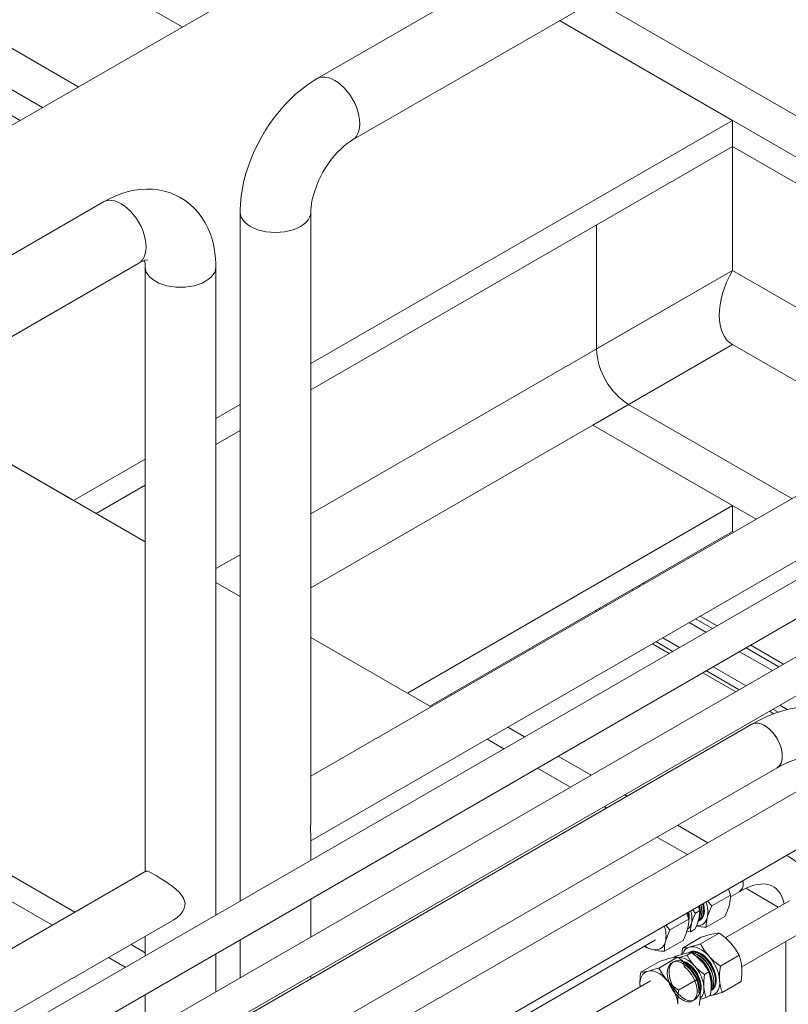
# Model space of a CAD drawing. Header units: millimetres. Extents: x 525 to 29324, y 175 to 20618.
# Tile 525 of 588: x 25539 to 25997, y 14671 to 15258. Entities that reach past the tile are written whole.
import ezdxf

# ---------------------------------------------------------------- set-up
doc = ezdxf.new("R2010")
doc.units = ezdxf.units.MM
doc.linetypes.add('SLD-Continua', pattern=[0])

msp = doc.modelspace()

# ---------------------------------------------------------------- linework, layer by layer
at = {"color": 7, "linetype": 'SLD-Continua', "lineweight": 18, "ltscale": 35}
for p, q in [((27484.02, 16243.05), (25716.25, 15222.79)), ((25635.82, 15253.58), (24973.72, 15635.71)), ((25635.82, 15253.58), (24973.72, 15635.71)), ((25635.82, 15253.58), (24973.72, 15635.71)), ((25635.82, 15253.58), (24973.72, 15635.71)), ((25635.82, 15253.58), (24973.72, 15635.71)), ((25635.82, 15253.58), (24973.72, 15635.71)), ((25635.82, 15253.58), (24973.72, 15635.71)), ((25635.82, 15253.58), (24973.72, 15635.71)), ((25635.82, 15253.58), (24973.72, 15635.71)), ((25573.95, 15217.87), (24911.85, 15600)), ((25552.73, 15205.63), (24890.63, 15587.75)), ((25552.73, 15205.63), (24890.63, 15587.75)), ((25552.73, 15205.63), (24890.63, 15587.75)), ((25552.73, 15205.63), (24890.63, 15587.75)), ((25552.73, 15205.63), (24890.63, 15587.75)), ((25552.73, 15205.63), (24890.63, 15587.75)), ((25552.73, 15205.63), (24890.63, 15587.75)), ((25552.73, 15205.63), (24890.63, 15587.75)), ((25539.29, 15197.87), (24973.72, 15524.29)), ((25539.29, 15197.87), (24973.72, 15524.29)), ((25539.29, 15197.87), (24973.72, 15524.29)), ((25539.29, 15197.87), (24973.72, 15524.29)), ((25539.29, 15197.87), (24973.72, 15524.29)), ((25539.29, 15197.87), (24973.72, 15524.29)), ((25539.29, 15197.87), (24973.72, 15524.29)), ((25539.29, 15197.87), (24973.72, 15524.29)), ((25737.33, 15186.27), (26304.25, 15513.47)), ((25359.09, 15093.87), (25751.54, 15320.36)), ((25359.09, 15093.87), (25751.54, 15320.36)), ((25359.09, 15093.87), (25751.54, 15320.36)), ((25359.09, 15093.87), (25751.54, 15320.36)), ((25359.09, 15093.87), (25751.54, 15320.36)), ((25359.09, 15093.87), (25751.54, 15320.36)), ((25359.09, 15093.87), (25751.54, 15320.36)), ((25359.09, 15093.87), (25751.54, 15320.36)), ((26197.76, 15087.32), (25881.81, 15269.66)), ((26176.55, 15075.07), (25860.6, 15257.42)), ((26176.55, 15075.07), (25860.6, 15257.42)), ((26176.55, 15075.07), (25860.6, 15257.42)), ((26176.55, 15075.07), (25860.6, 15257.42)), ((26176.55, 15075.07), (25860.6, 15257.42)), ((26176.55, 15075.07), (25860.6, 15257.42)), ((26176.55, 15075.07), (25860.6, 15257.42)), ((26176.55, 15075.07), (25860.6, 15257.42)), ((25963.67, 15197.93), (25860.6, 15257.42)), ((25963.67, 15197.93), (25860.6, 15257.42)), ((25963.67, 15197.93), (25860.6, 15257.42)), ((25963.67, 15197.93), (25860.6, 15257.42)), ((25963.67, 15197.93), (25860.6, 15257.42)), ((25963.67, 15197.93), (25860.6, 15257.42)), ((25963.67, 15197.93), (25860.6, 15257.42)), ((25963.67, 15197.93), (25860.6, 15257.42)), ((25712.51, 15052.98), (25963.67, 15197.93)), ((25712.51, 15052.98), (25963.67, 15197.93)), ((25712.51, 15052.98), (25963.67, 15197.93)), ((25712.51, 15052.98), (25963.67, 15197.93)), ((25712.51, 15052.98), (25963.67, 15197.93)), ((25712.51, 15052.98), (25963.67, 15197.93)), ((25712.51, 15052.98), (25963.67, 15197.93)), ((25712.51, 15052.98), (25963.67, 15197.93)), ((25963.67, 15182.42), (25963.67, 15197.93)), ((25963.67, 15182.42), (25963.67, 15197.93)), ((25963.67, 15182.42), (25963.67, 15197.93)), ((25963.67, 15182.42), (25963.67, 15197.93)), ((25963.67, 15182.42), (25963.67, 15197.93)), ((25963.67, 15182.42), (25963.67, 15197.93)), ((25963.67, 15182.42), (25963.67, 15197.93)), ((25963.67, 15182.42), (25963.67, 15197.93)), ((25712.51, 15037.47), (25963.67, 15182.42)), ((25712.51, 15037.47), (25963.67, 15182.42)), ((25712.51, 15037.47), (25963.67, 15182.42)), ((25712.51, 15037.47), (25963.67, 15182.42)), ((25712.51, 15037.47), (25963.67, 15182.42)), ((25712.51, 15037.47), (25963.67, 15182.42)), ((25712.51, 15037.47), (25963.67, 15182.42)), ((25712.51, 15037.47), (25963.67, 15182.42)), ((25963.67, 15108.45), (25963.67, 15182.42)), ((26163.11, 15067.31), (25963.67, 15182.42)), ((26163.11, 15067.31), (25963.67, 15182.42)), ((26163.11, 15067.31), (25963.67, 15182.42)), ((26163.11, 15067.31), (25963.67, 15182.42)), ((26163.11, 15067.31), (25963.67, 15182.42)), ((26163.11, 15067.31), (25963.67, 15182.42)), ((26163.11, 15067.31), (25963.67, 15182.42)), ((26163.11, 15067.31), (25963.67, 15182.42)), ((25963.67, 15108.45), (25963.67, 15182.42)), ((25963.67, 15108.45), (25963.67, 15182.42)), ((25963.67, 15108.45), (25963.67, 15182.42)), ((25963.67, 15108.45), (25963.67, 15182.42)), ((25963.67, 15108.45), (25963.67, 15182.42)), ((25963.67, 15108.45), (25963.67, 15182.42)), ((25963.67, 15108.45), (25963.67, 15182.42)), ((25963.67, 15108.45), (25963.67, 15182.42)), ((25588.97, 15149.33), (23823.87, 14130.62)), ((25670.35, 15143.3), (25670.35, 14732.76)), ((25712.51, 14781.96), (25712.51, 15143.3)), ((26283.56, 15136.83), (25712.51, 14807.26)), ((25882.71, 15135.69), (25882.71, 15061.72)), ((25043.12, 14785.62), (25610.05, 15112.82)), ((25613.78, 15110.65), (25613.78, 14750.27)), ((25655.95, 14724.45), (25655.95, 15110.65)), ((25712.51, 14963.5), (25963.67, 15108.45)), ((25712.51, 14963.5), (25963.67, 15108.45)), ((25712.51, 14963.5), (25963.67, 15108.45)), ((25712.51, 14963.5), (25963.67, 15108.45)), ((25712.51, 14963.5), (25963.67, 15108.45)), ((25712.51, 14963.5), (25963.67, 15108.45)), ((25712.51, 14963.5), (25963.67, 15108.45)), ((25712.51, 14963.5), (25963.67, 15108.45)), ((25712.51, 14768.69), (26300.26, 15107.91)), ((25882.71, 15061.72), (25963.67, 15108.45)), ((26099.02, 15030.33), (25963.67, 15108.45)), ((26099.02, 15030.33), (25963.67, 15108.45)), ((26099.02, 15030.33), (25963.67, 15108.45)), ((26099.02, 15030.33), (25963.67, 15108.45)), ((26099.02, 15030.33), (25963.67, 15108.45)), ((26099.02, 15030.33), (25963.67, 15108.45)), ((26099.02, 15030.33), (25963.67, 15108.45)), ((26099.02, 15030.33), (25963.67, 15108.45)), ((26099.02, 15030.33), (25963.67, 15108.45)), ((25963.67, 15064.36), (25880.58, 15016.41)), ((25963.67, 15064.36), (25880.58, 15016.41)), ((25963.67, 15064.36), (25880.58, 15016.41)), ((25963.67, 15064.36), (25880.58, 15016.41)), ((25963.67, 15064.36), (25880.58, 15016.41)), ((25963.67, 15064.36), (25880.58, 15016.41)), ((25963.67, 15064.36), (25880.58, 15016.41)), ((25963.67, 15064.36), (25880.58, 15016.41)), ((25963.67, 15064.36), (25901.8, 15028.65)), ((26060.83, 15008.29), (25963.67, 15064.36)), ((26060.83, 15008.29), (25963.67, 15064.36)), ((26060.83, 15008.29), (25963.67, 15064.36)), ((26060.83, 15008.29), (25963.67, 15064.36)), ((26060.83, 15008.29), (25963.67, 15064.36)), ((26060.83, 15008.29), (25963.67, 15064.36)), ((26060.83, 15008.29), (25963.67, 15064.36)), ((26060.83, 15008.29), (25963.67, 15064.36)), ((26060.83, 15008.29), (25963.67, 15064.36)), ((25613.78, 14946.87), (25468.15, 15030.92)), ((25613.78, 14946.87), (25468.15, 15030.92)), ((25613.78, 14946.87), (25468.15, 15030.92)), ((25613.78, 14946.87), (25468.15, 15030.92)), ((25613.78, 14946.87), (25468.15, 15030.92)), ((25613.78, 14946.87), (25468.15, 15030.92)), ((25613.78, 14946.87), (25468.15, 15030.92)), ((25613.78, 14946.87), (25468.15, 15030.92)), ((25571.22, 14971.44), (25468.15, 15030.92)), ((25571.22, 14971.44), (25468.15, 15030.92)), ((25571.22, 14971.44), (25468.15, 15030.92)), ((25571.22, 14971.44), (25468.15, 15030.92)), ((25571.22, 14971.44), (25468.15, 15030.92)), ((25571.22, 14971.44), (25468.15, 15030.92)), ((25571.22, 14971.44), (25468.15, 15030.92)), ((25571.22, 14971.44), (25468.15, 15030.92)), ((25655.95, 15020.33), (25670.35, 15028.65)), ((25655.95, 15020.33), (25670.35, 15028.65)), ((25655.95, 15020.33), (25670.35, 15028.65)), ((25655.95, 15020.33), (25670.35, 15028.65)), ((25655.95, 15020.33), (25670.35, 15028.65)), ((25655.95, 15020.33), (25670.35, 15028.65)), ((25655.95, 15020.33), (25670.35, 15028.65)), ((25655.95, 15020.33), (25670.35, 15028.65)), ((25998.96, 14972.58), (25901.8, 15028.65)), ((25655.95, 15004.82), (25670.35, 15013.13)), ((25655.95, 15004.82), (25670.35, 15013.13)), ((25655.95, 15004.82), (25670.35, 15013.13)), ((25655.95, 15004.82), (25670.35, 15013.13)), ((25655.95, 15004.82), (25670.35, 15013.13)), ((25655.95, 15004.82), (25670.35, 15013.13)), ((25655.95, 15004.82), (25670.35, 15013.13)), ((25655.95, 15004.82), (25670.35, 15013.13)), ((25712.51, 14919.41), (25880.58, 15016.41)), ((25712.51, 14919.41), (25880.58, 15016.41)), ((25712.51, 14919.41), (25880.58, 15016.41)), ((25712.51, 14919.41), (25880.58, 15016.41)), ((25712.51, 14919.41), (25880.58, 15016.41)), ((25712.51, 14919.41), (25880.58, 15016.41)), ((25712.51, 14919.41), (25880.58, 15016.41)), ((25712.51, 14919.41), (25880.58, 15016.41)), ((25977.74, 14960.33), (25880.58, 15016.41)), ((25977.74, 14960.33), (25880.58, 15016.41)), ((25977.74, 14960.33), (25880.58, 15016.41)), ((25977.74, 14960.33), (25880.58, 15016.41)), ((25977.74, 14960.33), (25880.58, 15016.41)), ((25977.74, 14960.33), (25880.58, 15016.41)), ((25977.74, 14960.33), (25880.58, 15016.41)), ((25977.74, 14960.33), (25880.58, 15016.41)), ((25963.67, 14968.46), (25880.58, 15016.41)), ((25963.67, 14968.46), (25880.58, 15016.41)), ((25963.67, 14968.46), (25880.58, 15016.41)), ((25963.67, 14968.46), (25880.58, 15016.41)), ((25963.67, 14968.46), (25880.58, 15016.41)), ((25963.67, 14968.46), (25880.58, 15016.41)), ((25963.67, 14968.46), (25880.58, 15016.41)), ((25963.67, 14968.46), (25880.58, 15016.41)), ((25571.22, 14971.44), (25613.78, 14996)), ((25571.22, 14971.44), (25613.78, 14996)), ((25571.22, 14971.44), (25613.78, 14996)), ((25571.22, 14971.44), (25613.78, 14996)), ((25571.22, 14971.44), (25613.78, 14996)), ((25571.22, 14971.44), (25613.78, 14996)), ((25571.22, 14971.44), (25613.78, 14996)), ((25571.22, 14971.44), (25613.78, 14996)), ((25584.67, 14963.68), (25613.78, 14980.48)), ((25584.67, 14963.68), (25613.78, 14980.48)), ((25584.67, 14963.68), (25613.78, 14980.48)), ((25584.67, 14963.68), (25613.78, 14980.48)), ((25584.67, 14963.68), (25613.78, 14980.48)), ((25584.67, 14963.68), (25613.78, 14980.48)), ((25584.67, 14963.68), (25613.78, 14980.48)), ((25584.67, 14963.68), (25613.78, 14980.48)), ((25770.03, 14856.7), (25963.67, 14968.46)), ((25770.03, 14856.7), (25963.67, 14968.46)), ((25770.03, 14856.7), (25963.67, 14968.46)), ((25770.03, 14856.7), (25963.67, 14968.46)), ((25770.03, 14856.7), (25963.67, 14968.46)), ((25770.03, 14856.7), (25963.67, 14968.46)), ((25770.03, 14856.7), (25963.67, 14968.46)), ((25770.03, 14856.7), (25963.67, 14968.46)), ((25963.67, 14952.94), (25963.67, 14968.46)), ((25963.67, 14952.94), (25963.67, 14968.46)), ((25963.67, 14952.94), (25963.67, 14968.46)), ((25963.67, 14952.94), (25963.67, 14968.46)), ((25963.67, 14952.94), (25963.67, 14968.46)), ((25963.67, 14952.94), (25963.67, 14968.46)), ((25963.67, 14952.94), (25963.67, 14968.46)), ((25963.67, 14952.94), (25963.67, 14968.46)), ((25783.47, 14848.94), (25963.67, 14952.94)), ((25783.47, 14848.94), (25963.67, 14952.94)), ((25783.47, 14848.94), (25963.67, 14952.94)), ((25783.47, 14848.94), (25963.67, 14952.94)), ((25783.47, 14848.94), (25963.67, 14952.94)), ((25783.47, 14848.94), (25963.67, 14952.94)), ((25783.47, 14848.94), (25963.67, 14952.94)), ((25783.47, 14848.94), (25963.67, 14952.94)), ((25964.3, 14952.58), (25963.67, 14952.94)), ((25964.3, 14952.58), (25963.67, 14952.94)), ((25964.3, 14952.58), (25963.67, 14952.94)), ((25964.3, 14952.58), (25963.67, 14952.94)), ((25964.3, 14952.58), (25963.67, 14952.94)), ((25964.3, 14952.58), (25963.67, 14952.94)), ((25964.3, 14952.58), (25963.67, 14952.94)), ((25964.3, 14952.58), (25963.67, 14952.94)), ((26032.21, 14941.61), (25245.91, 14487.8)), ((25655.95, 14930.85), (25670.35, 14939.16)), ((25655.95, 14930.85), (25670.35, 14939.16)), ((25655.95, 14930.85), (25670.35, 14939.16)), ((25655.95, 14930.85), (25670.35, 14939.16)), ((25655.95, 14930.85), (25670.35, 14939.16)), ((25655.95, 14930.85), (25670.35, 14939.16)), ((25655.95, 14930.85), (25670.35, 14939.16)), ((25655.95, 14930.85), (25670.35, 14939.16)), ((25265.92, 14476.25), (26042.21, 14924.28)), ((26071.81, 14918.75), (25285.51, 14464.94)), ((25670.35, 14914.23), (25655.95, 14922.54)), ((25670.35, 14914.23), (25655.95, 14922.54)), ((25670.35, 14914.23), (25655.95, 14922.54)), ((25670.35, 14914.23), (25655.95, 14922.54)), ((25670.35, 14914.23), (25655.95, 14922.54)), ((25670.35, 14914.23), (25655.95, 14922.54)), ((25670.35, 14914.23), (25655.95, 14922.54)), ((25670.35, 14914.23), (25655.95, 14922.54)), ((25907.65, 14920.61), (25908.28, 14920.24)), ((25911.05, 14921.84), (25910.42, 14922.21)), ((25911.05, 14921.84), (25910.42, 14922.21)), ((25911.05, 14921.84), (25910.42, 14922.21)), ((25911.05, 14921.84), (25910.42, 14922.21)), ((25911.05, 14921.84), (25910.42, 14922.21)), ((25911.05, 14921.84), (25910.42, 14922.21)), ((25911.05, 14921.84), (25910.42, 14922.21)), ((25911.05, 14921.84), (25910.42, 14922.21)), ((25911.05, 14921.84), (25910.42, 14922.21)), ((25904.38, 14917.99), (25903.74, 14918.35)), ((25904.38, 14917.99), (25903.74, 14918.35)), ((25904.38, 14917.99), (25903.74, 14918.35)), ((25904.38, 14917.99), (25903.74, 14918.35)), ((25904.38, 14917.99), (25903.74, 14918.35)), ((25904.38, 14917.99), (25903.74, 14918.35)), ((25904.38, 14917.99), (25903.74, 14918.35)), ((25904.38, 14917.99), (25903.74, 14918.35)), ((25571.97, 14726.14), (25256.02, 14908.49)), ((25571.97, 14726.14), (25256.02, 14908.49)), ((25571.97, 14726.14), (25256.02, 14908.49)), ((25571.97, 14726.14), (25256.02, 14908.49)), ((25571.97, 14726.14), (25256.02, 14908.49)), ((25571.97, 14726.14), (25256.02, 14908.49)), ((25571.97, 14726.14), (25256.02, 14908.49)), ((25571.97, 14726.14), (25256.02, 14908.49)), ((25884.68, 14906.62), (25884.04, 14906.99)), ((25884.68, 14906.62), (25884.04, 14906.99)), ((25884.68, 14906.62), (25884.04, 14906.99)), ((25884.68, 14906.62), (25884.04, 14906.99)), ((25884.68, 14906.62), (25884.04, 14906.99)), ((25884.68, 14906.62), (25884.04, 14906.99)), ((25884.68, 14906.62), (25884.04, 14906.99)), ((25884.68, 14906.62), (25884.04, 14906.99)), ((25888.74, 14908.96), (25888.1, 14909.33)), ((25888.74, 14908.96), (25888.1, 14909.33)), ((25888.74, 14908.96), (25888.1, 14909.33)), ((25888.74, 14908.96), (25888.1, 14909.33)), ((25888.74, 14908.96), (25888.1, 14909.33)), ((25888.74, 14908.96), (25888.1, 14909.33)), ((25888.74, 14908.96), (25888.1, 14909.33)), ((25888.74, 14908.96), (25888.1, 14909.33)), ((25296.51, 14448.2), (26081.8, 14901.43)), ((25882.59, 14905.41), (25881.95, 14905.78)), ((25882.59, 14905.41), (25881.95, 14905.78)), ((25882.59, 14905.41), (25881.95, 14905.78)), ((25882.59, 14905.41), (25881.95, 14905.78)), ((25882.59, 14905.41), (25881.95, 14905.78)), ((25882.59, 14905.41), (25881.95, 14905.78)), ((25882.59, 14905.41), (25881.95, 14905.78)), ((25882.59, 14905.41), (25881.95, 14905.78)), ((25941.69, 14900.96), (25951.74, 14895.16)), ((25954.51, 14896.76), (25944.46, 14902.56)), ((25954.51, 14896.76), (25944.46, 14902.56)), ((25954.51, 14896.76), (25944.46, 14902.56)), ((25954.51, 14896.76), (25944.46, 14902.56)), ((25954.51, 14896.76), (25944.46, 14902.56)), ((25954.51, 14896.76), (25944.46, 14902.56)), ((25954.51, 14896.76), (25944.46, 14902.56)), ((25954.51, 14896.76), (25944.46, 14902.56)), ((25954.51, 14896.76), (25944.46, 14902.56)), ((25947.83, 14892.91), (25937.79, 14898.71)), ((25947.83, 14892.91), (25937.79, 14898.71)), ((25947.83, 14892.91), (25937.79, 14898.71)), ((25947.83, 14892.91), (25937.79, 14898.71)), ((25947.83, 14892.91), (25937.79, 14898.71)), ((25947.83, 14892.91), (25937.79, 14898.71)), ((25947.83, 14892.91), (25937.79, 14898.71)), ((25947.83, 14892.91), (25937.79, 14898.71)), ((25784.1, 14848.57), (25712.51, 14889.89)), ((25784.1, 14848.57), (25712.51, 14889.89)), ((25784.1, 14848.57), (25712.51, 14889.89)), ((25784.1, 14848.57), (25712.51, 14889.89)), ((25784.1, 14848.57), (25712.51, 14889.89)), ((25784.1, 14848.57), (25712.51, 14889.89)), ((25784.1, 14848.57), (25712.51, 14889.89)), ((25784.1, 14848.57), (25712.51, 14889.89)), ((25932.19, 14883.88), (25922.15, 14889.68)), ((25932.19, 14883.88), (25922.15, 14889.68)), ((25932.19, 14883.88), (25922.15, 14889.68)), ((25932.19, 14883.88), (25922.15, 14889.68)), ((25932.19, 14883.88), (25922.15, 14889.68)), ((25932.19, 14883.88), (25922.15, 14889.68)), ((25932.19, 14883.88), (25922.15, 14889.68)), ((25932.19, 14883.88), (25922.15, 14889.68)), ((25926.04, 14880.33), (25916, 14886.13)), ((25926.04, 14880.33), (25916, 14886.13)), ((25926.04, 14880.33), (25916, 14886.13)), ((25926.04, 14880.33), (25916, 14886.13)), ((25926.04, 14880.33), (25916, 14886.13)), ((25926.04, 14880.33), (25916, 14886.13)), ((25926.04, 14880.33), (25916, 14886.13)), ((25926.04, 14880.33), (25916, 14886.13)), ((25928.13, 14881.54), (25918.09, 14887.34)), ((25928.13, 14881.54), (25918.09, 14887.34)), ((25928.13, 14881.54), (25918.09, 14887.34)), ((25928.13, 14881.54), (25918.09, 14887.34)), ((25928.13, 14881.54), (25918.09, 14887.34)), ((25928.13, 14881.54), (25918.09, 14887.34)), ((25928.13, 14881.54), (25918.09, 14887.34)), ((25928.13, 14881.54), (25918.09, 14887.34)), ((25971.75, 14883.62), (25991.34, 14872.31)), ((25994.11, 14873.91), (25974.52, 14885.22)), ((25994.11, 14873.91), (25974.52, 14885.22)), ((25994.11, 14873.91), (25974.52, 14885.22)), ((25994.11, 14873.91), (25974.52, 14885.22)), ((25994.11, 14873.91), (25974.52, 14885.22)), ((25994.11, 14873.91), (25974.52, 14885.22)), ((25994.11, 14873.91), (25974.52, 14885.22)), ((25994.11, 14873.91), (25974.52, 14885.22)), ((25994.11, 14873.91), (25974.52, 14885.22)), ((25987.43, 14870.05), (25967.84, 14881.36)), ((25987.43, 14870.05), (25967.84, 14881.36)), ((25987.43, 14870.05), (25967.84, 14881.36)), ((25987.43, 14870.05), (25967.84, 14881.36)), ((25987.43, 14870.05), (25967.84, 14881.36)), ((25987.43, 14870.05), (25967.84, 14881.36)), ((25987.43, 14870.05), (25967.84, 14881.36)), ((25987.43, 14870.05), (25967.84, 14881.36)), ((25971.79, 14861.03), (25952.2, 14872.34)), ((25971.79, 14861.03), (25952.2, 14872.34)), ((25971.79, 14861.03), (25952.2, 14872.34)), ((25971.79, 14861.03), (25952.2, 14872.34)), ((25971.79, 14861.03), (25952.2, 14872.34)), ((25971.79, 14861.03), (25952.2, 14872.34)), ((25971.79, 14861.03), (25952.2, 14872.34)), ((25971.79, 14861.03), (25952.2, 14872.34)), ((25965.64, 14857.48), (25946.05, 14868.79)), ((25965.64, 14857.48), (25946.05, 14868.79)), ((25965.64, 14857.48), (25946.05, 14868.79)), ((25965.64, 14857.48), (25946.05, 14868.79)), ((25965.64, 14857.48), (25946.05, 14868.79)), ((25965.64, 14857.48), (25946.05, 14868.79)), ((25965.64, 14857.48), (25946.05, 14868.79)), ((25965.64, 14857.48), (25946.05, 14868.79)), ((25967.73, 14858.69), (25948.14, 14869.99)), ((25967.73, 14858.69), (25948.14, 14869.99)), ((25967.73, 14858.69), (25948.14, 14869.99)), ((25967.73, 14858.69), (25948.14, 14869.99)), ((25967.73, 14858.69), (25948.14, 14869.99)), ((25967.73, 14858.69), (25948.14, 14869.99)), ((25967.73, 14858.69), (25948.14, 14869.99)), ((25967.73, 14858.69), (25948.14, 14869.99)), ((25796.36, 14855.65), (25795.73, 14856.02)), ((25796.36, 14855.65), (25795.73, 14856.02)), ((25796.36, 14855.65), (25795.73, 14856.02)), ((25796.36, 14855.65), (25795.73, 14856.02)), ((25796.36, 14855.65), (25795.73, 14856.02)), ((25796.36, 14855.65), (25795.73, 14856.02)), ((25796.36, 14855.65), (25795.73, 14856.02)), ((25796.36, 14855.65), (25795.73, 14856.02)), ((25996.3, 14846.88), (25991.8, 14849.48)), ((25996.3, 14846.88), (25991.8, 14849.48)), ((25996.3, 14846.88), (25991.8, 14849.48)), ((25996.3, 14846.88), (25991.8, 14849.48)), ((25996.3, 14846.88), (25991.8, 14849.48)), ((25996.3, 14846.88), (25991.8, 14849.48)), ((25996.3, 14846.88), (25991.8, 14849.48)), ((25996.3, 14846.88), (25991.8, 14849.48)), ((25988.33, 14844.39), (25985.65, 14845.93)), ((25988.33, 14844.39), (25985.65, 14845.93)), ((25988.33, 14844.39), (25985.65, 14845.93)), ((25988.33, 14844.39), (25985.65, 14845.93)), ((25988.33, 14844.39), (25985.65, 14845.93)), ((25988.33, 14844.39), (25985.65, 14845.93)), ((25988.33, 14844.39), (25985.65, 14845.93)), ((25988.33, 14844.39), (25985.65, 14845.93)), ((25990.94, 14845.29), (25987.74, 14847.14)), ((25990.94, 14845.29), (25987.74, 14847.14)), ((25990.94, 14845.29), (25987.74, 14847.14)), ((25990.94, 14845.29), (25987.74, 14847.14)), ((25990.94, 14845.29), (25987.74, 14847.14)), ((25990.94, 14845.29), (25987.74, 14847.14)), ((25990.94, 14845.29), (25987.74, 14847.14)), ((25990.94, 14845.29), (25987.74, 14847.14)), ((25975.26, 14838.16), (25296.51, 14446.42)), ((25839.82, 14830.57), (25829.77, 14836.37)), ((25839.82, 14830.57), (25829.77, 14836.37)), ((25839.82, 14830.57), (25829.77, 14836.37)), ((25839.82, 14830.57), (25829.77, 14836.37)), ((25839.82, 14830.57), (25829.77, 14836.37)), ((25839.82, 14830.57), (25829.77, 14836.37)), ((25839.82, 14830.57), (25829.77, 14836.37)), ((25839.82, 14830.57), (25829.77, 14836.37)), ((25558.53, 14718.39), (25359.09, 14833.49)), ((25558.53, 14718.39), (25359.09, 14833.49)), ((25558.53, 14718.39), (25359.09, 14833.49)), ((25558.53, 14718.39), (25359.09, 14833.49)), ((25558.53, 14718.39), (25359.09, 14833.49)), ((25558.53, 14718.39), (25359.09, 14833.49)), ((25558.53, 14718.39), (25359.09, 14833.49)), ((25558.53, 14718.39), (25359.09, 14833.49)), ((25827.56, 14823.49), (25817.51, 14829.29)), ((25827.56, 14823.49), (25817.51, 14829.29)), ((25827.56, 14823.49), (25817.51, 14829.29)), ((25827.56, 14823.49), (25817.51, 14829.29)), ((25827.56, 14823.49), (25817.51, 14829.29)), ((25827.56, 14823.49), (25817.51, 14829.29)), ((25827.56, 14823.49), (25817.51, 14829.29)), ((25827.56, 14823.49), (25817.51, 14829.29)), ((25879.42, 14807.72), (25859.83, 14819.02)), ((25879.42, 14807.72), (25859.83, 14819.02)), ((25879.42, 14807.72), (25859.83, 14819.02)), ((25879.42, 14807.72), (25859.83, 14819.02)), ((25879.42, 14807.72), (25859.83, 14819.02)), ((25879.42, 14807.72), (25859.83, 14819.02)), ((25879.42, 14807.72), (25859.83, 14819.02)), ((25879.42, 14807.72), (25859.83, 14819.02)), ((25296.51, 14411.78), (25990.26, 14812.18)), ((26023.35, 14810.41), (25298.54, 14392.09)), ((25867.16, 14800.64), (25847.57, 14811.95)), ((25867.16, 14800.64), (25847.57, 14811.95)), ((25867.16, 14800.64), (25847.57, 14811.95)), ((25867.16, 14800.64), (25847.57, 14811.95)), ((25867.16, 14800.64), (25847.57, 14811.95)), ((25867.16, 14800.64), (25847.57, 14811.95)), ((25867.16, 14800.64), (25847.57, 14811.95)), ((25867.16, 14800.64), (25847.57, 14811.95)), ((25900.97, 14795.28), (25899.43, 14796.17)), ((25900.97, 14795.28), (25899.43, 14796.17)), ((25900.97, 14795.28), (25899.43, 14796.17)), ((25900.97, 14795.28), (25899.43, 14796.17)), ((25900.97, 14795.28), (25899.43, 14796.17)), ((25900.97, 14795.28), (25899.43, 14796.17)), ((25900.97, 14795.28), (25899.43, 14796.17)), ((25900.97, 14795.28), (25899.43, 14796.17)), ((25313.48, 14366.08), (26038.34, 14784.42)), ((25888.71, 14788.2), (25887.16, 14789.09)), ((25888.71, 14788.2), (25887.16, 14789.09)), ((25888.71, 14788.2), (25887.16, 14789.09)), ((25888.71, 14788.2), (25887.16, 14789.09)), ((25888.71, 14788.2), (25887.16, 14789.09)), ((25888.71, 14788.2), (25887.16, 14789.09)), ((25888.71, 14788.2), (25887.16, 14789.09)), ((25888.71, 14788.2), (25887.16, 14789.09)), ((25949.05, 14767.53), (25930.98, 14777.96)), ((25949.05, 14767.53), (25930.98, 14777.96)), ((25949.05, 14767.53), (25930.98, 14777.96)), ((25949.05, 14767.53), (25930.98, 14777.96)), ((25949.05, 14767.53), (25930.98, 14777.96)), ((25949.05, 14767.53), (25930.98, 14777.96)), ((25949.05, 14767.53), (25930.98, 14777.96)), ((25949.05, 14767.53), (25930.98, 14777.96)), ((25712.51, 14757.1), (25712.51, 14769.66)), ((25936.79, 14760.45), (25918.71, 14770.88)), ((25936.79, 14760.45), (25918.71, 14770.88)), ((25936.79, 14760.45), (25918.71, 14770.88)), ((25936.79, 14760.45), (25918.71, 14770.88)), ((25936.79, 14760.45), (25918.71, 14770.88)), ((25936.79, 14760.45), (25918.71, 14770.88)), ((25936.79, 14760.45), (25918.71, 14770.88)), ((25936.79, 14760.45), (25918.71, 14770.88)), ((25614.17, 14750.5), (25220.85, 14523.5)), ((25962.47, 14736.37), (25961.21, 14739.91)), ((25962.45, 14735.34), (25967.96, 14738.52)), ((25990.97, 14729.18), (25971.57, 14740.38)), ((25990.97, 14729.18), (25971.57, 14740.38)), ((25990.97, 14729.18), (25971.57, 14740.38)), ((25990.97, 14729.18), (25971.57, 14740.38)), ((25990.97, 14729.18), (25971.57, 14740.38)), ((25990.97, 14729.18), (25971.57, 14740.38)), ((25990.97, 14729.18), (25971.57, 14740.38)), ((25990.97, 14729.18), (25971.57, 14740.38)), ((25712.51, 14711.39), (25712.51, 14734)), ((25948.82, 14732.76), (25951.29, 14729.92)), ((25951.29, 14729.92), (25962.47, 14736.37)), ((25997.56, 14732.99), (25959.36, 14710.94)), ((25937.6, 14722.02), (25936.33, 14725.55)), ((25937.42, 14725.04), (25937.12, 14726)), ((25939.86, 14727.58), (25941.56, 14725.62)), ((25941.56, 14725.62), (25944.18, 14727.13)), ((25943.31, 14729.58), (25944.18, 14727.13)), ((25944, 14728.83), (25943.76, 14729.84)), ((25235.86, 14493.6), (25630.86, 14721.57)), ((25937.6, 14722.02), (25926.42, 14715.57)), ((25943.93, 14721.19), (25944.07, 14721.27)), ((25948, 14717.22), (25959.18, 14723.67)), ((25923.95, 14718.4), (25926.42, 14715.57)), ((25938.68, 14714.51), (25936.46, 14714.71)), ((25938.68, 14714.51), (25941.3, 14716.01)), ((25944.62, 14707.24), (25955.8, 14713.7)), ((25969.2, 14693.53), (26007.56, 14715.67)), ((25313.48, 14360.79), (25917.81, 14709.58)), ((25613.78, 14711.71), (25613.78, 14700.11)), ((25670.35, 14709.67), (25670.35, 14687.05)), ((25934.31, 14709.31), (25923.13, 14702.86)), ((25933.92, 14704.75), (25945.1, 14711.2)), ((25995.39, 14708.64), (25995.39, 14485.98)), ((25613.78, 14702.01), (25605.38, 14706.86)), ((25613.78, 14702.01), (25605.38, 14706.86)), ((25613.78, 14702.01), (25605.38, 14706.86)), ((25613.78, 14702.01), (25605.38, 14706.86)), ((25613.78, 14702.01), (25605.38, 14706.86)), ((25613.78, 14702.01), (25605.38, 14706.86)), ((25613.78, 14702.01), (25605.38, 14706.86)), ((25613.78, 14702.01), (25605.38, 14706.86)), ((25933.52, 14701.01), (25933.92, 14704.75)), ((25936.6, 14700.58), (25939.22, 14702.09)), ((25938.23, 14702.3), (25938.17, 14702.27)), ((25601.99, 14693.3), (25591.94, 14699.1)), ((25601.99, 14693.3), (25591.94, 14699.1)), ((25601.99, 14693.3), (25591.94, 14699.1)), ((25601.99, 14693.3), (25591.94, 14699.1)), ((25601.99, 14693.3), (25591.94, 14699.1)), ((25601.99, 14693.3), (25591.94, 14699.1)), ((25601.99, 14693.3), (25591.94, 14699.1)), ((25601.99, 14693.3), (25591.94, 14699.1)), ((25655.95, 14678.74), (25655.95, 14701.36)), ((25920.23, 14696.85), (25909.05, 14690.39)), ((25930.92, 14699.34), (25919.74, 14692.89)), ((25928.36, 14699.03), (25929.86, 14699.9)), ((25956.46, 14694.05), (25967.64, 14700.5)), ((25946.97, 14689.03), (25949.59, 14690.54)), ((25914.88, 14685.27), (25313.48, 14338.18)), ((25712.51, 14686.52), (25712.51, 14688.3)), ((25942.77, 14686.14), (25931.59, 14679.69)), ((25957.61, 14678.35), (25968.79, 14684.8)), ((25908.64, 14681.67), (25908.61, 14681.96)), ((25908.66, 14681.68), (25908.61, 14681.96)), ((25944.69, 14678.64), (25944.36, 14677.55)), ((25951.06, 14679.6), (25951.2, 14679.67)), ((25613.78, 14677.02), (25613.78, 14654.41)), ((25947.98, 14675.29), (25950.59, 14676.8)), ((25951.26, 14676.52), (25949.46, 14676.15))]:
    msp.add_line(p, q, dxfattribs=at)
at = {"color": 7, "linetype": 'SLD-Continua', "lineweight": 18, "ltscale": 35, "flags": 128}
for points in [[(25726.79, 15221.75), (25724.84, 15222.73), (25722.93, 15223.39), (25721.08, 15223.73), (25719.33, 15223.75), (25717.71, 15223.43), (25716.25, 15222.79)], [(25737.35, 15186.29), (25738.62, 15187.23), (25739.7, 15188.47), (25740.56, 15190), (25741.19, 15191.77), (25741.57, 15193.76), (25741.7, 15195.93), (25741.57, 15198.25), (25741.19, 15200.68), (25740.56, 15203.17), (25739.7, 15205.69), (25738.62, 15208.19), (25737.33, 15210.62), (25735.86, 15212.96), (25734.24, 15215.14), (25732.49, 15217.15), (25730.65, 15218.94), (25728.73, 15220.48), (25726.79, 15221.75), (25724.84, 15222.73), (25722.93, 15223.39), (25721.08, 15223.73), (25719.33, 15223.75), (25717.71, 15223.43), (25716.25, 15222.79)], [(25716.25, 15222.79), (25714.13, 15221.52), (25710.47, 15219.07), (25706.91, 15216.38), (25703.44, 15213.45), (25700.1, 15210.31), (25696.89, 15206.97), (25693.81, 15203.46), (25690.89, 15199.78), (25688.13, 15195.96), (25685.53, 15192), (25683.1, 15187.93), (25680.85, 15183.76), (25678.8, 15179.5), (25676.95, 15175.17), (25675.3, 15170.78), (25673.87, 15166.34), (25672.67, 15161.87), (25671.71, 15157.38), (25670.99, 15152.88), (25670.54, 15148.4), (25670.36, 15144.22), (25670.35, 15143.3)], [(25737.33, 15186.27), (25737.33, 15186.28), (25738.62, 15187.23), (25739.7, 15188.47), (25740.56, 15190), (25741.19, 15191.77), (25741.57, 15193.76), (25741.7, 15195.93), (25741.57, 15198.25), (25741.19, 15200.68), (25740.56, 15203.17), (25739.7, 15205.69), (25738.62, 15208.19), (25737.33, 15210.62), (25735.86, 15212.96), (25734.24, 15215.14), (25732.49, 15217.15), (25730.65, 15218.94), (25728.73, 15220.48), (25726.79, 15221.75)], [(25712.51, 15143.3), (25712.53, 15144.27), (25712.67, 15146.26), (25712.95, 15148.45), (25713.39, 15150.82), (25714.01, 15153.35), (25714.81, 15155.98), (25715.78, 15158.7), (25716.92, 15161.47), (25718.23, 15164.24), (25719.69, 15166.98), (25721.29, 15169.67), (25723, 15172.25), (25724.8, 15174.71), (25726.67, 15177.01), (25728.57, 15179.13), (25730.48, 15181.04), (25732.37, 15182.73), (25734.19, 15184.19), (25735.91, 15185.4), (25737.33, 15186.27)], [(25655.95, 15110.65), (25655.9, 15113.12), (25655.59, 15117.44), (25654.99, 15121.68), (25654.08, 15125.77), (25652.88, 15129.68), (25651.4, 15133.37), (25649.65, 15136.84), (25647.66, 15140.05), (25645.43, 15143), (25643, 15145.68), (25640.38, 15148.08), (25637.58, 15150.2), (25634.63, 15152.04), (25631.55, 15153.59), (25628.35, 15154.85), (25625.04, 15155.81), (25621.65, 15156.49), (25618.19, 15156.87), (25614.65, 15156.97), (25611.06, 15156.76), (25607.41, 15156.26), (25603.72, 15155.46), (25599.99, 15154.36), (25596.24, 15152.95), (25592.49, 15151.23), (25588.97, 15149.33)], [(25588.97, 15149.33), (25590.43, 15149.97), (25592.06, 15150.29), (25593.8, 15150.27), (25595.65, 15149.93), (25597.56, 15149.27), (25599.51, 15148.29)], [(25588.97, 15149.33), (25590.43, 15149.97), (25592.06, 15150.29), (25593.8, 15150.27), (25595.65, 15149.93), (25597.56, 15149.27), (25599.51, 15148.29), (25601.45, 15147.02), (25603.37, 15145.48), (25605.21, 15143.69), (25606.96, 15141.68), (25608.58, 15139.5), (25610.05, 15137.17), (25611.34, 15134.73), (25612.42, 15132.23), (25613.28, 15129.72), (25613.91, 15127.22), (25614.29, 15124.79), (25614.42, 15122.47), (25614.29, 15120.3), (25613.91, 15118.31), (25613.28, 15116.54), (25612.42, 15115.02), (25611.34, 15113.77), (25610.05, 15112.82), (25610.05, 15112.82)], [(25599.51, 15148.29), (25601.45, 15147.02), (25603.37, 15145.48), (25605.21, 15143.69), (25606.96, 15141.68), (25608.58, 15139.5), (25610.05, 15137.17), (25611.34, 15134.73), (25612.42, 15132.23), (25613.28, 15129.72), (25613.91, 15127.22), (25614.29, 15124.79), (25614.42, 15122.47), (25614.29, 15120.3), (25613.91, 15118.31), (25613.28, 15116.54), (25612.42, 15115.02), (25611.34, 15113.77), (25610.05, 15112.82), (25610.02, 15112.8)], [(25670.35, 15143.3), (25670.35, 15143.3), (25670.53, 15141.71), (25671.07, 15140.15), (25671.96, 15138.64), (25673.18, 15137.21), (25674.71, 15135.89), (25676.53, 15134.69)], [(25670.35, 15143.3), (25670.53, 15141.71), (25671.07, 15140.15), (25671.96, 15138.64), (25673.18, 15137.21), (25674.71, 15135.89), (25676.53, 15134.69), (25678.6, 15133.64), (25680.89, 15132.76), (25683.37, 15132.06), (25685.98, 15131.54), (25688.68, 15131.23), (25691.43, 15131.13), (25694.18, 15131.23), (25696.89, 15131.54), (25699.5, 15132.06), (25701.97, 15132.76), (25704.27, 15133.64), (25706.34, 15134.69), (25708.16, 15135.89), (25709.69, 15137.21), (25710.91, 15138.64), (25711.8, 15140.15), (25712.33, 15141.71), (25712.51, 15143.3), (25712.51, 15143.3)], [(25676.53, 15134.69), (25678.6, 15133.64), (25680.89, 15132.76), (25683.37, 15132.06), (25685.98, 15131.54), (25688.68, 15131.23), (25691.43, 15131.13), (25694.18, 15131.23), (25696.89, 15131.54), (25699.5, 15132.06), (25701.97, 15132.76), (25704.27, 15133.64), (25706.34, 15134.69), (25708.16, 15135.89), (25709.69, 15137.21), (25710.91, 15138.64), (25711.8, 15140.15), (25712.33, 15141.71), (25712.51, 15143.3)], [(25613.78, 15110.65), (25613.96, 15109.06), (25614.5, 15107.5), (25615.39, 15105.99), (25616.61, 15104.56), (25618.14, 15103.24), (25619.96, 15102.04), (25622.03, 15101), (25624.32, 15100.11), (25626.8, 15099.41), (25629.41, 15098.9), (25632.11, 15098.59), (25634.86, 15098.48), (25637.62, 15098.59), (25640.32, 15098.9), (25642.93, 15099.41), (25645.41, 15100.11), (25647.7, 15101), (25649.77, 15102.04), (25651.59, 15103.24), (25653.12, 15104.56), (25654.34, 15105.99), (25655.23, 15107.5), (25655.77, 15109.06), (25655.95, 15110.65), (25655.95, 15110.65)], [(25613.78, 15110.62), (25613.96, 15109.06), (25614.5, 15107.5), (25615.39, 15105.99), (25616.61, 15104.56), (25618.14, 15103.24), (25619.96, 15102.04)], [(25619.96, 15102.04), (25622.03, 15101), (25624.32, 15100.11), (25626.8, 15099.41), (25629.41, 15098.9), (25632.11, 15098.59), (25634.86, 15098.48), (25637.62, 15098.59), (25640.32, 15098.9), (25642.93, 15099.41), (25645.41, 15100.11), (25647.7, 15101), (25649.77, 15102.04), (25651.59, 15103.24), (25653.12, 15104.56), (25654.34, 15105.99), (25655.23, 15107.5), (25655.77, 15109.06), (25655.95, 15110.65)], [(26054.74, 14820.87), (26054.06, 14822.34), (26052.01, 14826.01), (26049.74, 14829.42), (26047.26, 14832.58), (26044.58, 14835.46), (26041.73, 14838.07), (26038.7, 14840.4), (26035.51, 14842.46), (26032.18, 14844.23), (26028.72, 14845.71), (26025.13, 14846.91), (26021.42, 14847.82), (26017.6, 14848.45), (26013.69, 14848.78), (26009.67, 14848.81), (26005.57, 14848.55), (26001.39, 14847.98), (25997.15, 14847.11), (25992.85, 14845.94), (25988.52, 14844.46), (25984.17, 14842.69), (25979.81, 14840.63), (25975.26, 14838.16)], [(25975.26, 14838.16), (25976.33, 14838.62), (25977.69, 14838.85), (25979.18, 14838.77), (25980.74, 14838.36), (25982.35, 14837.64), (25983.98, 14836.63), (25985.57, 14835.36), (25987.1, 14833.84), (25988.53, 14832.12), (25989.82, 14830.24), (25990.94, 14828.24), (25991.88, 14826.17), (25992.6, 14824.07), (25993.09, 14822), (25993.34, 14820), (25993.34, 14818.13), (25993.09, 14816.42), (25992.6, 14814.91), (25991.88, 14813.65), (25990.94, 14812.65), (25990.26, 14812.18)], [(25975.26, 14838.16), (25975.7, 14838.39), (25977, 14838.78), (25978.42, 14838.85), (25979.95, 14838.6), (25981.54, 14838.04), (25983.17, 14837.17), (25984.78, 14836.03), (25986.35, 14834.63), (25987.83, 14833), (25989.19, 14831.2), (25990.4, 14829.25), (25991.44, 14827.21), (25992.27, 14825.12), (25992.87, 14823.03), (25993.24, 14820.99), (25993.37, 14819.05)], [(25993.37, 14819.05), (25993.24, 14817.25), (25992.87, 14815.64), (25992.27, 14814.25), (25991.44, 14813.11), (25990.4, 14812.26), (25990.25, 14812.17)], [(25990.26, 14812.18), (25991.88, 14813.08), (25994.93, 14814.63), (25997.89, 14815.92), (26000.75, 14816.97), (26003.48, 14817.78), (26006.08, 14818.35), (26008.54, 14818.7), (26010.85, 14818.83), (26013.01, 14818.76), (26015.04, 14818.5), (26016.96, 14818.04), (26018.8, 14817.36), (26020.6, 14816.42), (26022.38, 14815.14), (26023.82, 14813.79), (26025.11, 14812.28), (26025.57, 14811.61)], [(25614.21, 14750.44), (25614.49, 14750.59), (25615.21, 14750.49), (25616.28, 14750.11), (25617.42, 14749.58), (25618.84, 14748.83), (25620.42, 14747.92), (25622.23, 14746.83), (25624, 14745.72), (25625.86, 14744.5), (25627.84, 14743.13), (25629.81, 14741.68), (25632.01, 14739.91), (25634.03, 14738.04), (25635.53, 14736.33), (25636.73, 14734.46), (25637.56, 14731.57), (25637.5, 14730.07), (25637.11, 14728.53), (25636.23, 14726.71), (25634.99, 14724.99), (25632.86, 14722.93), (25630.84, 14721.61)], [(25969.87, 14744.91), (25970, 14743.9), (25970, 14742.34), (25969.75, 14740.97), (25969.25, 14739.81), (25968.52, 14738.93), (25967.96, 14738.52)], [(25967.96, 14738.52), (25969.28, 14739.26), (25971.76, 14740.47), (25974.14, 14741.44), (25976.4, 14742.16), (25978.53, 14742.64), (25980.52, 14742.9), (25982.35, 14742.95), (25984.04, 14742.81), (25985.61, 14742.48), (25987.09, 14741.93), (25988.53, 14741.13), (25989.81, 14740.12), (25990.9, 14738.95), (25991.88, 14737.61), (25992.84, 14735.88), (25993.65, 14733.95), (25994.32, 14731.8), (25994.45, 14731.19)], [(25969.87, 14744.91), (25969.91, 14744.72), (25970.03, 14743.1)], [(25946.27, 14731.29), (25946.49, 14730.5), (25946.81, 14728.59), (25946.87, 14726.73), (25946.67, 14725.08), (25946.2, 14723.61), (25945.51, 14722.42), (25944.57, 14721.5), (25943.47, 14720.9), (25943.23, 14720.86)], [(25945.81, 14731.02), (25946.12, 14730.06), (25946.49, 14727.16), (25946.24, 14724.58), (25945.39, 14722.57), (25943.99, 14721.22), (25943.44, 14721.05)], [(25944.06, 14721.28), (25944.13, 14721.3), (25945.52, 14722.65), (25946.37, 14724.66), (25946.63, 14727.24), (25946.25, 14730.13), (25945.95, 14731.1)], [(25946.33, 14731.32), (25946.56, 14730.51), (25946.87, 14728.56), (25946.92, 14726.73), (25946.72, 14725.07), (25946.25, 14723.62), (25945.54, 14722.42), (25944.61, 14721.52), (25944.22, 14721.31)], [(25941.56, 14725.62), (25940.21, 14722.53), (25939.24, 14719.55)], [(25943, 14720.67), (25943.06, 14720.69), (25944.46, 14722.03), (25945.31, 14724.04), (25945.57, 14726.63), (25945.19, 14729.52), (25944.88, 14730.49)], [(25944.75, 14730.41), (25945.06, 14729.44), (25945.43, 14726.55), (25945.18, 14723.97), (25944.33, 14721.96), (25943.26, 14720.93)], [(25944.18, 14727.13), (25944.11, 14724.78), (25943.62, 14722.08)], [(25944.21, 14727.04), (25944.21, 14727.28), (25944, 14728.83)], [(25951.29, 14729.92), (25949.75, 14726.39), (25948.64, 14722.99)], [(25959.18, 14723.67), (25960.72, 14727.21), (25961.84, 14730.61)], [(25926.42, 14715.57), (25924.88, 14712.03), (25923.76, 14708.63)], [(25934.31, 14709.31), (25935.85, 14712.85), (25936.96, 14716.25)], [(25967.64, 14700.5), (25965.47, 14704.15), (25962.73, 14707.68)], [(25937.75, 14701.94), (25938.4, 14702.39), (25939.61, 14702.79), (25941, 14702.86), (25942.45, 14702.59), (25944.01, 14701.98), (25945.55, 14701.08), (25947.1, 14699.86), (25948.55, 14698.43), (25949.93, 14696.73), (25951.12, 14694.93), (25952.16, 14692.95), (25952.96, 14690.97), (25953.55, 14688.94), (25953.87, 14687.02), (25953.94, 14685.16), (25953.75, 14683.51), (25953.29, 14682.02), (25952.61, 14680.83), (25951.68, 14679.89), (25951.12, 14679.66)], [(25938.13, 14701.99), (25938.78, 14702.31), (25940.94, 14702.39), (25943.36, 14701.66), (25945.78, 14700.19), (25948.1, 14698.07), (25950.2, 14695.41), (25951.85, 14692.48), (25953, 14689.42), (25953.58, 14686.41), (25953.52, 14683.74), (25952.85, 14681.55), (25951.59, 14679.96), (25951.02, 14679.68)], [(25938.25, 14702.28), (25938.48, 14702.43), (25939.71, 14702.83), (25941.08, 14702.89), (25942.56, 14702.61), (25944.09, 14702.01), (25945.65, 14701.08), (25947.19, 14699.87), (25948.65, 14698.41), (25950, 14696.74), (25951.21, 14694.9), (25952.23, 14692.95), (25953.04, 14690.95), (25953.61, 14688.94), (25953.93, 14687), (25954, 14685.16), (25953.8, 14683.49), (25953.34, 14682.03), (25952.64, 14680.83), (25951.72, 14679.91), (25950.88, 14679.47)], [(25949.53, 14700.06), (25948.15, 14701.48), (25946.71, 14702.71), (25945.24, 14703.74), (25943.76, 14704.56), (25942.3, 14705.14), (25940.88, 14705.48), (25939.52, 14705.57), (25938.26, 14705.41)], [(25939.22, 14702.09), (25942.4, 14699.63), (25945.29, 14696.82)], [(25941.64, 14702.62), (25940.29, 14702.62), (25939.45, 14702.4)], [(25951.15, 14679.76), (25951.72, 14680.03), (25952.98, 14681.62), (25953.65, 14683.82), (25953.71, 14686.48), (25953.14, 14689.5), (25951.99, 14692.55), (25950.33, 14695.49), (25948.24, 14698.15), (25945.92, 14700.26), (25943.49, 14701.73), (25941.07, 14702.46), (25939.45, 14702.4)], [(25950.92, 14679.75), (25951.92, 14681.01), (25952.59, 14683.2), (25952.65, 14685.87), (25952.07, 14688.89), (25950.93, 14691.94), (25949.27, 14694.88), (25947.18, 14697.54), (25944.86, 14699.65), (25942.43, 14701.12), (25940.01, 14701.85), (25939.55, 14701.83)], [(25939.63, 14701.77), (25939.88, 14701.77), (25942.3, 14701.04), (25944.72, 14699.57), (25947.04, 14697.46), (25949.14, 14694.8), (25950.79, 14691.86), (25951.94, 14688.81), (25952.52, 14685.79), (25952.46, 14683.13), (25951.79, 14680.93), (25950.92, 14679.84)], [(25944.62, 14707.24), (25946.78, 14703.59), (25949.53, 14700.06)], [(25934.5, 14696.57), (25934.83, 14693.86), (25937.15, 14691.75), (25939.25, 14689.09), (25940.9, 14686.16), (25942.05, 14683.1), (25942.63, 14680.09), (25942.57, 14677.42), (25941.9, 14675.23), (25940.64, 14673.64), (25938.92, 14672.82), (25936.85, 14672.78), (25934.53, 14673.57), (25932.19, 14675.09), (25929.96, 14677.25), (25927.95, 14679.96), (25926.38, 14682.95), (25925.32, 14686.06), (25924.84, 14689.12), (25924.99, 14691.84), (25925.74, 14694.08), (25927.09, 14695.72), (25928.89, 14696.6), (25931.05, 14696.68), (25933.47, 14695.95), (25935.89, 14694.48), (25938.21, 14692.36), (25940.31, 14689.7), (25941.96, 14686.77), (25943.11, 14683.71), (25943.69, 14680.7), (25943.63, 14678.03), (25944.69, 14678.64), (25942.96, 14675.84), (25941.7, 14674.25), (25939.98, 14673.43), (25937.91, 14673.4), (25935.59, 14674.18), (25933.25, 14675.7), (25931.02, 14677.86), (25929.01, 14680.58), (25927.44, 14683.56), (25926.38, 14686.67), (25925.9, 14689.73), (25926.05, 14692.45), (25926.8, 14694.7), (25928.15, 14696.34), (25929.95, 14697.21), (25932.11, 14697.29), (25934.53, 14696.56), (25936.95, 14695.09), (25939.27, 14692.98), (25941.37, 14690.32), (25943.02, 14687.38), (25944.17, 14684.33), (25944.75, 14681.31), (25944.69, 14678.64)], [(25931.38, 14699.04), (25932.15, 14699.11), (25933.33, 14699.03), (25934.58, 14698.74), (25935.86, 14698.23), (25937.15, 14697.51), (25938.44, 14696.61), (25939.7, 14695.53), (25940.9, 14694.29)], [(25934.18, 14696.9), (25934.58, 14696.8), (25936, 14696.27), (25937.44, 14695.44), (25938.86, 14694.33), (25940.22, 14692.98), (25941.47, 14691.43), (25942.57, 14689.72), (25943.5, 14687.91), (25944.22, 14686.06), (25944.72, 14684.21), (25944.97, 14682.42), (25944.97, 14680.75), (25944.79, 14679.55)], [(25943.16, 14687.46), (25941.5, 14690.39), (25939.41, 14693.05), (25937.09, 14695.17), (25934.66, 14696.64), (25934.29, 14696.75)], [(25936.6, 14700.58), (25938.5, 14697.38), (25940.9, 14694.29)], [(25943.8, 14699.04), (25942.27, 14700.02), (25941.36, 14700.43)], [(25951, 14680.87), (25951.53, 14682.59), (25951.59, 14685.26), (25951.01, 14688.27), (25949.87, 14691.33), (25948.21, 14694.27), (25946.12, 14696.92), (25943.8, 14699.04)], [(25908.61, 14681.96), (25908.58, 14683.69), (25908.74, 14685.3), (25909.09, 14686.76), (25909.62, 14688.04), (25910.33, 14689.13), (25911.21, 14690.01), (25912.23, 14690.65), (25913.38, 14691.06)], [(25913.38, 14691.06), (25914.65, 14691.22), (25916, 14691.12), (25917.42, 14690.78), (25918.88, 14690.2), (25920.36, 14689.39), (25921.84, 14688.35), (25923.27, 14687.12), (25924.65, 14685.71)], [(25919.74, 14692.89), (25921.91, 14689.23), (25924.65, 14685.71)], [(25942.77, 14686.14), (25940.6, 14689.8), (25937.85, 14693.32)], [(25949.59, 14690.54), (25950.47, 14687.54), (25950.97, 14684.18)], [(25949.73, 14691.25), (25950.88, 14688.2), (25951.46, 14685.18), (25951.4, 14682.51), (25950.98, 14681.16)], [(25956.46, 14694.05), (25956.01, 14689.78), (25956.03, 14685.62)], [(25968.79, 14684.8), (25969.24, 14689.07), (25969.23, 14693.23)], [(25946.97, 14689.03), (25946.57, 14685.29), (25946.59, 14681.65)], [(25951.26, 14676.52), (25952.41, 14676.93), (25953.43, 14677.57), (25954.31, 14678.45), (25955.02, 14679.54), (25955.55, 14680.82), (25955.9, 14682.28), (25956.06, 14683.89), (25956.03, 14685.62)], [(25931.59, 14679.69), (25931.14, 14675.42), (25931.15, 14671.26)], [(25943.92, 14670.45), (25944.37, 14674.72), (25944.35, 14678.88)], [(25947.98, 14675.29), (25945.64, 14674.57), (25944.31, 14674.19)], [(25949.82, 14676.36), (25949.99, 14676.36), (25951.26, 14676.52)]]:
    msp.add_lwpolyline(points, dxfattribs=at)
at = {"color": 7, "linetype": 'SLD-Continua', "lineweight": 18, "ltscale": 1225}
for centre, radius, start, end in [((25616.65, 15103.32), 11.56, 96.65745, 124.81074), ((25596.5, 15110.97), 17.29, 358.92619, 11.41275), ((25924.04, 15063.54), 41.37, 182.51683, 237.48317), ((25878.08, 14775.97), 165.69, 177.95675, 182.16879), ((25981.11, 14730.28), 33.08, 15.49652, 63.54152), ((25965.25, 14742.51), 4.82, 304.11068, 7.07658), ((25931.74, 14726.34), 17.23, 348.75911, 20.01644), ((25943.01, 14735.59), 19.48, 345.1686, 2.30309), ((25928.52, 14722.46), 9.14, 356.2945, 22.26945), ((25924.76, 14722.12), 12.99, 353.01093, 12.95856), ((25926.04, 14723.33), 11.88, 349.58673, 14.25885), ((25925.33, 14722.51), 14.22, 348.01539, 18.37011), ((25935.04, 14725.99), 9.4, 334.23471, 17.58821), ((25934.49, 14726.13), 10.06, 333.97078, 21.83179), ((25918.13, 14721.23), 19.48, 345.1686, 2.30309), ((25933.45, 14720.79), 5.91, 306.68669, 347.94736), ((25955.72, 14715.19), 17.04, 165.1686, 182.30308), ((25912.31, 14730.59), 32.44, 333.3109, 344.80497), ((25942.65, 14724.08), 6.09, 266.62524, 349.66575), ((25967.47, 14718), 19.48, 165.1686, 182.30309), ((25906.86, 14711.99), 17.23, 348.75911, 20.01644), ((25949.56, 14753.85), 36.67, 258.33524, 267.57106), ((25957.28, 14689.51), 24.24, 93.51816, 103.90348), ((25933.8, 14681.35), 39.12, 42.31293, 55.79028), ((25917.73, 14709.73), 6.13, 251.83808, 349.66864), ((25942.59, 14703.64), 19.48, 165.1686, 182.30309), ((25971.7, 14630.79), 84.7, 103.82733, 108.30381), ((25919.84, 14720.76), 17.33, 240.03383, 256.60043), ((25919.42, 14716.74), 13.33, 233.88576, 254.33768), ((25925.03, 14742.29), 39.47, 256.50056, 267.23073), ((25953.66, 14627.71), 76.01, 103.88331, 108.24783), ((25932.56, 14728.14), 23.43, 273.33892, 284.08272), ((25939.81, 14699.58), 6.04, 104.88208, 164.29491), ((25940.57, 14680.61), 21.52, 93.59317, 103.82847), ((25919.16, 14783.69), 80.57, 283.71256, 288.41858), ((25946.83, 14616.43), 84.7, 103.82733, 108.30381), ((25932.41, 14675.15), 24.24, 93.51816, 103.90348), ((25908.93, 14666.99), 39.12, 42.31293, 55.79028), ((25915.03, 14765.08), 68.02, 283.80876, 288.49616), ((25930.67, 14682.87), 20.83, 23.73648, 50.92619), ((25923.07, 14677.01), 29.77, 27.02173, 41.71722), ((25978.45, 14726.39), 39.12, 222.31293, 235.79028), ((25930.67, 14682.89), 25.5, 6.1293, 42.31417), ((25942.92, 14691.29), 26.38, 4.22048, 20.42285), ((25945.28, 14684.3), 36.74, 170.45382, 183.64687), ((25907.68, 14713.78), 23.43, 273.33892, 284.08272), ((25894.28, 14769.33), 80.57, 283.71256, 288.41858), ((25966.21, 14717.33), 34.23, 222.31293, 235.79028), ((25924.4, 14679.27), 22.32, 6.1293, 42.31417), ((25937.58, 14685.01), 13.66, 349.08125, 27.17755), ((25953.58, 14712.04), 39.12, 222.31293, 235.79028), ((25905.79, 14668.54), 25.5, 6.1293, 42.31417), ((25918.04, 14676.94), 26.38, 4.22048, 20.42285), ((25928.85, 14680.43), 15.94, 353.5497, 26.14547), ((25918.89, 14682.14), 32.15, 350.45382, 3.64687), ((25982.34, 14687.56), 26.38, 184.22048, 200.42285), ((25938.55, 14680.35), 8.15, 316.01339, 9.21501), ((25969.61, 14683.35), 23.08, 184.22048, 200.42285), ((25932.14, 14754.86), 80.64, 283.71458, 288.41656)]:
    msp.add_arc(centre, radius, start, end, dxfattribs=at)
msp.add_ellipse((25982.76, 15097.43), major_axis=(19.09, 33.07), ratio=0.577299, start_param=1.57093, end_param=3.141726, dxfattribs=at)
msp.add_ellipse((25982.76, 15097.43), major_axis=(19.09, 33.07), ratio=0.577299, start_param=1.57093, end_param=3.141726, dxfattribs=at)
msp.add_ellipse((25982.76, 15097.43), major_axis=(19.09, 33.07), ratio=0.577299, start_param=1.57093, end_param=3.141726, dxfattribs=at)
msp.add_ellipse((25982.76, 15097.43), major_axis=(19.09, 33.07), ratio=0.577299, start_param=1.57093, end_param=3.141726, dxfattribs=at)
msp.add_ellipse((25982.76, 15097.43), major_axis=(19.09, 33.07), ratio=0.577299, start_param=1.57093, end_param=3.141726, dxfattribs=at)
msp.add_ellipse((25982.76, 15097.43), major_axis=(19.09, 33.07), ratio=0.577299, start_param=1.57093, end_param=3.141726, dxfattribs=at)
msp.add_ellipse((25982.76, 15097.43), major_axis=(19.09, 33.07), ratio=0.577299, start_param=1.57093, end_param=3.141726, dxfattribs=at)
msp.add_ellipse((25982.76, 15097.43), major_axis=(19.09, 33.07), ratio=0.577299, start_param=1.57093, end_param=3.141726, dxfattribs=at)
msp.add_ellipse((25982.76, 15097.43), major_axis=(19.09, 33.07), ratio=0.577299, start_param=1.57093, end_param=3.141726, dxfattribs=at)

doc.saveas('drawing.dxf')
